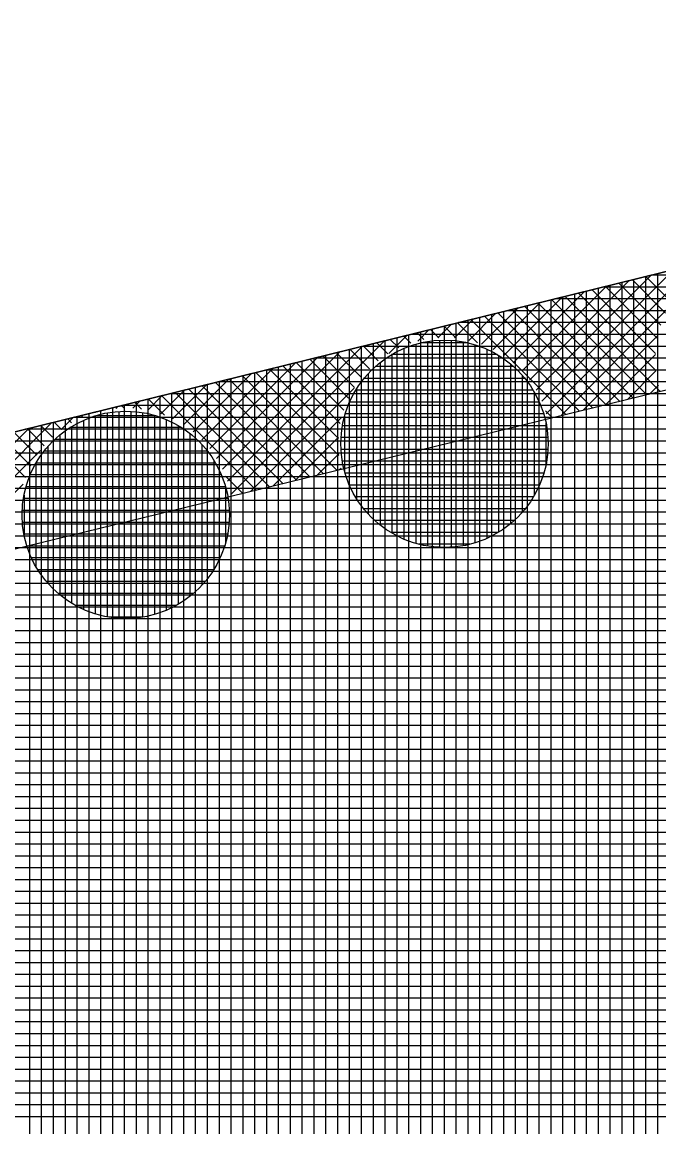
# Model space of a CAD drawing. Extents: x -565346 to -564154, y -1097386 to -1095620.
# Drawn here: x -564567.39 to -564556.64, y -1095715.15 to -1095696.51 of the extents above; entities that cross this region are included whole.
import ezdxf

# ---------------------------------------------------------------- set-up
doc = ezdxf.new("R2010")
doc.units = 0
for name, color, linetype in [('Vrstva 13', 7, 'Continuous'), ('Vrstva 41', 7, 'Continuous'), ('Vrstva 42', 7, 'Continuous'), ('Vrstva 43', 7, 'Continuous'), ('Vrstva 44', 7, 'Continuous')]:
    doc.layers.add(name, color=color, linetype=linetype)

msp = doc.modelspace()

# ---------------------------------------------------------------- linework, layer by layer
at = {"layer": 'Vrstva 13'}
msp.add_line((-564574.04, -1095705.03), (-564516.6, -1095690.89), dxfattribs=at)
at = {"layer": 'Vrstva 41'}
for p, q in [((-564558.546, -1095703.116), (-564556.025, -1095700.595)), ((-564558.715, -1095702.72), (-564556.775, -1095700.78)), ((-564558.62, -1095702.907), (-564556.4, -1095700.688)), ((-564556.531, -1095701.419), (-564557.092, -1095700.858)), ((-564556.432, -1095701.235), (-564556.865, -1095700.802)), ((-564558.957, -1095702.397), (-564557.526, -1095700.965)), ((-564558.828, -1095702.55), (-564557.15, -1095700.872)), ((-564556.699, -1095702.099), (-564557.773, -1095701.026)), ((-564556.67, -1095701.846), (-564557.546, -1095700.97)), ((-564556.612, -1095701.621), (-564557.319, -1095700.914)), ((-564559.442, -1095702.032), (-564558.651, -1095701.242)), ((-564559.263, -1095702.137), (-564558.276, -1095701.149)), ((-564559.103, -1095702.259), (-564557.901, -1095701.057)), ((-564556.855, -1095702.792), (-564558.454, -1095701.193)), ((-564556.627, -1095702.737), (-564558.227, -1095701.137)), ((-564556.694, -1095702.388), (-564558, -1095701.081)), ((-564559.854, -1095701.879), (-564559.402, -1095701.426)), ((-564559.638, -1095701.945), (-564559.026, -1095701.334)), ((-564557.764, -1095703.015), (-564559.362, -1095701.417)), ((-564557.537, -1095702.959), (-564559.135, -1095701.361)), ((-564557.309, -1095702.904), (-564558.908, -1095701.305)), ((-564557.082, -1095702.848), (-564558.681, -1095701.249)), ((-564558.29, -1095703.143), (-564556.496, -1095701.349)), ((-564560.377, -1095701.836), (-564560.152, -1095701.611)), ((-564560.097, -1095701.839), (-564559.777, -1095701.519)), ((-564559.708, -1095701.919), (-564560.043, -1095701.584)), ((-564558.218, -1095703.126), (-564559.816, -1095701.528)), ((-564557.991, -1095703.07), (-564559.589, -1095701.473)), ((-564561.205, -1095702.098), (-564560.902, -1095701.796)), ((-564560.611, -1095701.865), (-564560.724, -1095701.752)), ((-564560.713, -1095701.89), (-564560.527, -1095701.704)), ((-564560.358, -1095701.835), (-564560.497, -1095701.696)), ((-564560.069, -1095701.841), (-564560.27, -1095701.64)), ((-564557.916, -1095703.052), (-564556.66, -1095701.796)), ((-564563.928, -1095704.256), (-564561.653, -1095701.981)), ((-564563.871, -1095704.481), (-564561.278, -1095701.888)), ((-564561.383, -1095702.224), (-564561.631, -1095701.975)), ((-564561.218, -1095702.106), (-564561.404, -1095701.92)), ((-564561.035, -1095702.006), (-564561.178, -1095701.864)), ((-564560.834, -1095701.924), (-564560.951, -1095701.808)), ((-564564.11, -1095703.872), (-564562.403, -1095702.165)), ((-564564.01, -1095704.055), (-564562.028, -1095702.073)), ((-564561.783, -1095702.673), (-564562.312, -1095702.143)), ((-564561.665, -1095702.507), (-564562.085, -1095702.087)), ((-564561.532, -1095702.358), (-564561.858, -1095702.031)), ((-564557.541, -1095702.96), (-564556.7, -1095702.119)), ((-564564.36, -1095703.556), (-564563.154, -1095702.35)), ((-564564.227, -1095703.706), (-564562.778, -1095702.258)), ((-564562.024, -1095703.28), (-564562.993, -1095702.311)), ((-564561.965, -1095703.056), (-564562.766, -1095702.255)), ((-564561.883, -1095702.855), (-564562.539, -1095702.199)), ((-564564.672, -1095703.303), (-564563.904, -1095702.535)), ((-564564.508, -1095703.422), (-564563.529, -1095702.442)), ((-564562.309, -1095704.126), (-564563.901, -1095702.534)), ((-564562.082, -1095704.071), (-564563.674, -1095702.478)), ((-564562.046, -1095703.823), (-564563.447, -1095702.422)), ((-564562.053, -1095703.534), (-564563.22, -1095702.367)), ((-564557.167, -1095702.869), (-564556.693, -1095702.394)), ((-564565.053, -1095703.118), (-564564.655, -1095702.72)), ((-564564.853, -1095703.201), (-564564.279, -1095702.627)), ((-564562.991, -1095704.293), (-564564.582, -1095702.702)), ((-564562.764, -1095704.237), (-564564.355, -1095702.646)), ((-564562.536, -1095704.182), (-564564.128, -1095702.59)), ((-564563.532, -1095704.425), (-564561.79, -1095702.683)), ((-564556.792, -1095702.777), (-564556.649, -1095702.633)), ((-564565.524, -1095703.023), (-564565.405, -1095702.904)), ((-564565.273, -1095703.055), (-564565.03, -1095702.812)), ((-564564.991, -1095703.141), (-564565.263, -1095702.869)), ((-564563.445, -1095704.404), (-564565.036, -1095702.813)), ((-564563.218, -1095704.348), (-564564.809, -1095702.758)), ((-564566.168, -1095703.096), (-564566.171, -1095703.093)), ((-564566.16, -1095703.093), (-564566.155, -1095703.089)), ((-564565.938, -1095703.043), (-564565.944, -1095703.037)), ((-564565.809, -1095703.026), (-564565.78, -1095702.997)), ((-564565.679, -1095703.019), (-564565.717, -1095702.981)), ((-564565.376, -1095703.039), (-564565.49, -1095702.925)), ((-564558.446, -1095703.181), (-564558.559, -1095703.068)), ((-564568.843, -1095705.211), (-564566.906, -1095703.274)), ((-564566.73, -1095703.382), (-564566.852, -1095703.26)), ((-564566.733, -1095703.384), (-564566.531, -1095703.181)), ((-564566.562, -1095703.268), (-564566.625, -1095703.205)), ((-564566.375, -1095703.171), (-564566.398, -1095703.149)), ((-564563.157, -1095704.334), (-564561.998, -1095703.175)), ((-564568.953, -1095705.038), (-564567.281, -1095703.366)), ((-564567.143, -1095703.818), (-564567.533, -1095703.428)), ((-564567.021, -1095703.657), (-564567.306, -1095703.372)), ((-564566.884, -1095703.512), (-564567.079, -1095703.316)), ((-564567.335, -1095704.192), (-564567.987, -1095703.54)), ((-564567.248, -1095703.996), (-564567.76, -1095703.484)), ((-564562.783, -1095704.242), (-564562.052, -1095703.511)), ((-564568.751, -1095705.402), (-564567.084, -1095703.735)), ((-564562.408, -1095704.15), (-564562.049, -1095703.791)), ((-564562.034, -1095704.059), (-564562.009, -1095704.034)), ((-564563.673, -1095704.46), (-564563.961, -1095704.171)), ((-564568.679, -1095705.613), (-564567.375, -1095704.308))]:
    msp.add_line(p, q, dxfattribs=at)
at = {"layer": 'Vrstva 42'}
msp.add_lwpolyline([(-564707.989, -1095755.399), (-564707.577, -1095757.356), (-564692.663, -1095754.203), (-564630.833, -1095733.073), (-564590.007, -1095716.981), (-564573.006, -1095706.742), (-564516.181, -1095692.846), (-564453.911, -1095679.516), (-564393.952, -1095664.868), (-564326.83, -1095645.13), (-564326.21, -1095642.73), (-564394.52, -1095662.95), (-564454.33, -1095677.56), (-564516.6, -1095690.89), (-564574.04, -1095705.03), (-564590.74, -1095715.12), (-564631.48, -1095731.18), (-564693.31, -1095752.31)], close=True, dxfattribs=at)
at = {"layer": 'Vrstva 43'}
for p, q in [((-564557.07, -1095700.852), (-564557.07, -1095723.903)), ((-564556.87, -1095700.803), (-564556.87, -1095723.851)), ((-564468.651, -1095700.78), (-564556.776, -1095700.78)), ((-564556.67, -1095700.754), (-564556.67, -1095723.798)), ((-564557.87, -1095701.049), (-564557.87, -1095724.112)), ((-564557.67, -1095701), (-564557.67, -1095724.06)), ((-564469.416, -1095700.98), (-564557.588, -1095700.98)), ((-564557.47, -1095700.951), (-564557.47, -1095724.008)), ((-564557.27, -1095700.902), (-564557.27, -1095723.955)), ((-564558.47, -1095701.197), (-564558.47, -1095724.269)), ((-564470.181, -1095701.18), (-564558.4, -1095701.18)), ((-564558.27, -1095701.148), (-564558.27, -1095724.217)), ((-564558.07, -1095701.099), (-564558.07, -1095724.164)), ((-564559.27, -1095701.394), (-564559.27, -1095724.478)), ((-564470.946, -1095701.38), (-564559.213, -1095701.38)), ((-564559.07, -1095701.345), (-564559.07, -1095724.426)), ((-564558.87, -1095701.296), (-564558.87, -1095724.374)), ((-564558.67, -1095701.246), (-564558.67, -1095724.321)), ((-564560.07, -1095701.591), (-564560.07, -1095724.687)), ((-564471.711, -1095701.58), (-564560.025, -1095701.58)), ((-564559.87, -1095701.542), (-564559.87, -1095724.635)), ((-564559.67, -1095701.493), (-564559.67, -1095724.583)), ((-564559.47, -1095701.443), (-564559.47, -1095724.531)), ((-564560.87, -1095701.788), (-564560.87, -1095724.897)), ((-564472.475, -1095701.78), (-564560.838, -1095701.78)), ((-564560.67, -1095701.739), (-564560.67, -1095724.844)), ((-564560.47, -1095701.689), (-564560.47, -1095724.792)), ((-564560.27, -1095701.64), (-564560.27, -1095724.74)), ((-564561.67, -1095701.985), (-564561.67, -1095725.106)), ((-564473.24, -1095701.98), (-564561.65, -1095701.98)), ((-564561.47, -1095701.936), (-564561.47, -1095725.054)), ((-564561.27, -1095701.886), (-564561.27, -1095725.001)), ((-564561.07, -1095701.837), (-564561.07, -1095724.949)), ((-564562.27, -1095702.133), (-564562.27, -1095725.263)), ((-564562.07, -1095702.083), (-564562.07, -1095725.21)), ((-564561.87, -1095702.034), (-564561.87, -1095725.158)), ((-564563.07, -1095702.33), (-564563.07, -1095725.472)), ((-564562.87, -1095702.28), (-564562.87, -1095725.42)), ((-564562.67, -1095702.231), (-564562.67, -1095725.367)), ((-564562.47, -1095702.182), (-564562.47, -1095725.315)), ((-564474.005, -1095702.18), (-564562.463, -1095702.18)), ((-564563.87, -1095702.526), (-564563.87, -1095725.681)), ((-564563.67, -1095702.477), (-564563.67, -1095725.629)), ((-564563.47, -1095702.428), (-564563.47, -1095725.577)), ((-564474.77, -1095702.38), (-564563.275, -1095702.38)), ((-564563.27, -1095702.379), (-564563.27, -1095725.524)), ((-564564.67, -1095702.723), (-564564.67, -1095725.89)), ((-564564.47, -1095702.674), (-564564.47, -1095725.838)), ((-564564.27, -1095702.625), (-564564.27, -1095725.786)), ((-564475.534, -1095702.58), (-564564.088, -1095702.58)), ((-564564.07, -1095702.576), (-564564.07, -1095725.734)), ((-564565.47, -1095702.92), (-564565.47, -1095726.1)), ((-564565.27, -1095702.871), (-564565.27, -1095726.047)), ((-564565.07, -1095702.822), (-564565.07, -1095725.995)), ((-564476.299, -1095702.78), (-564564.9, -1095702.78)), ((-564564.87, -1095702.773), (-564564.87, -1095725.943)), ((-564566.07, -1095703.068), (-564566.07, -1095726.257)), ((-564565.87, -1095703.019), (-564565.87, -1095726.204)), ((-564477.064, -1095702.98), (-564565.712, -1095702.98)), ((-564565.67, -1095702.97), (-564565.67, -1095726.152)), ((-564566.87, -1095703.265), (-564566.87, -1095726.466)), ((-564566.67, -1095703.216), (-564566.67, -1095726.413)), ((-564477.829, -1095703.18), (-564566.525, -1095703.18)), ((-564566.47, -1095703.166), (-564566.47, -1095726.361)), ((-564566.27, -1095703.117), (-564566.27, -1095726.309)), ((-564478.593, -1095703.38), (-564567.337, -1095703.38)), ((-564567.27, -1095703.363), (-564567.27, -1095726.57)), ((-564567.07, -1095703.314), (-564567.07, -1095726.518)), ((-564479.358, -1095703.58), (-564568.15, -1095703.58)), ((-564480.123, -1095703.78), (-564568.962, -1095703.78)), ((-564480.888, -1095703.98), (-564569.775, -1095703.98)), ((-564481.653, -1095704.18), (-564570.587, -1095704.18)), ((-564482.417, -1095704.38), (-564571.4, -1095704.38)), ((-564483.182, -1095704.58), (-564572.212, -1095704.58)), ((-564483.947, -1095704.78), (-564573.024, -1095704.78)), ((-564484.712, -1095704.98), (-564573.837, -1095704.98)), ((-564485.476, -1095705.18), (-564574.288, -1095705.18)), ((-564486.241, -1095705.38), (-564574.619, -1095705.38)), ((-564487.006, -1095705.58), (-564574.95, -1095705.58)), ((-564487.771, -1095705.78), (-564575.281, -1095705.78)), ((-564488.535, -1095705.98), (-564575.612, -1095705.98)), ((-564489.3, -1095706.18), (-564575.943, -1095706.18)), ((-564490.065, -1095706.38), (-564576.274, -1095706.38)), ((-564490.83, -1095706.58), (-564576.605, -1095706.58)), ((-564491.595, -1095706.78), (-564576.936, -1095706.78)), ((-564492.359, -1095706.98), (-564577.267, -1095706.98)), ((-564493.124, -1095707.18), (-564577.598, -1095707.18)), ((-564493.889, -1095707.38), (-564577.929, -1095707.38)), ((-564494.654, -1095707.58), (-564578.261, -1095707.58)), ((-564495.418, -1095707.78), (-564578.592, -1095707.78)), ((-564496.183, -1095707.98), (-564578.923, -1095707.98)), ((-564496.948, -1095708.18), (-564579.254, -1095708.18)), ((-564497.713, -1095708.38), (-564579.585, -1095708.38)), ((-564498.477, -1095708.58), (-564579.916, -1095708.58)), ((-564499.242, -1095708.78), (-564580.247, -1095708.78)), ((-564500.007, -1095708.98), (-564580.578, -1095708.98)), ((-564500.772, -1095709.18), (-564580.909, -1095709.18)), ((-564501.537, -1095709.38), (-564581.24, -1095709.38)), ((-564502.301, -1095709.58), (-564581.571, -1095709.58)), ((-564503.066, -1095709.78), (-564581.902, -1095709.78)), ((-564503.831, -1095709.98), (-564582.233, -1095709.98)), ((-564504.596, -1095710.18), (-564582.564, -1095710.18)), ((-564505.36, -1095710.38), (-564582.895, -1095710.38)), ((-564506.125, -1095710.58), (-564583.226, -1095710.58)), ((-564506.89, -1095710.78), (-564583.557, -1095710.78)), ((-564507.655, -1095710.98), (-564583.888, -1095710.98)), ((-564508.419, -1095711.18), (-564584.219, -1095711.18)), ((-564509.184, -1095711.38), (-564584.55, -1095711.38)), ((-564509.949, -1095711.58), (-564584.881, -1095711.58)), ((-564510.714, -1095711.78), (-564585.212, -1095711.78)), ((-564511.479, -1095711.98), (-564585.543, -1095711.98)), ((-564512.243, -1095712.18), (-564585.874, -1095712.18)), ((-564513.008, -1095712.38), (-564586.205, -1095712.38)), ((-564513.773, -1095712.58), (-564586.536, -1095712.58)), ((-564514.538, -1095712.78), (-564586.867, -1095712.78)), ((-564515.302, -1095712.98), (-564587.198, -1095712.98)), ((-564516.067, -1095713.18), (-564587.529, -1095713.18)), ((-564516.832, -1095713.38), (-564587.86, -1095713.38)), ((-564517.597, -1095713.58), (-564588.191, -1095713.58)), ((-564518.362, -1095713.78), (-564588.522, -1095713.78)), ((-564519.126, -1095713.98), (-564588.853, -1095713.98)), ((-564519.891, -1095714.18), (-564589.184, -1095714.18)), ((-564520.656, -1095714.38), (-564589.515, -1095714.38)), ((-564521.421, -1095714.58), (-564589.846, -1095714.58)), ((-564522.185, -1095714.78), (-564590.177, -1095714.78)), ((-564522.95, -1095714.98), (-564590.508, -1095714.98))]:
    msp.add_line(p, q, dxfattribs=at)
msp.add_lwpolyline([(-564584.17, -1095730.99), (-564361.01, -1095672.63), (-564329.81, -1095662.26), (-564326.21, -1095642.73), (-564394.52, -1095662.95), (-564454.33, -1095677.56), (-564516.6, -1095690.89), (-564574.04, -1095705.03), (-564590.74, -1095715.12), (-564631.48, -1095731.18), (-564693.31, -1095752.31), (-564772.2, -1095768.91), (-564879.81, -1095788.15), (-565039.47, -1095811.86), (-565040.85, -1095849.94), (-565025.81, -1095848.33), (-565025.24, -1095824.91), (-564877.52, -1095802.97), (-564694, -1095767.75), (-564603.8, -1095739.23), (-564594.74, -1095734.52)], close=True, dxfattribs=at)
at = {"layer": 'Vrstva 44'}
for p, q in [((-564560.75, -1095701.943), (-564560.75, -1095705.305)), ((-564559.872, -1095701.92), (-564560.654, -1095701.92)), ((-564560.55, -1095701.898), (-564560.55, -1095705.349)), ((-564560.35, -1095701.878), (-564560.35, -1095705.371)), ((-564560.15, -1095701.88), (-564560.15, -1095705.37)), ((-564559.95, -1095701.904), (-564559.95, -1095705.344)), ((-564559.75, -1095701.951), (-564559.75, -1095705.295)), ((-564559.373, -1095702.12), (-564561.156, -1095702.12)), ((-564561.15, -1095702.117), (-564561.15, -1095705.131)), ((-564560.95, -1095702.016), (-564560.95, -1095705.233)), ((-564559.55, -1095702.028), (-564559.55, -1095705.22)), ((-564559.35, -1095702.134), (-564559.35, -1095705.116)), ((-564559.1, -1095702.32), (-564561.429, -1095702.32)), ((-564561.35, -1095702.253), (-564561.35, -1095704.996)), ((-564559.15, -1095702.275), (-564559.15, -1095704.971)), ((-564558.908, -1095702.52), (-564561.619, -1095702.52)), ((-564561.55, -1095702.439), (-564561.55, -1095704.808)), ((-564558.95, -1095702.471), (-564558.95, -1095704.778)), ((-564558.768, -1095702.72), (-564561.762, -1095702.72)), ((-564561.75, -1095702.702), (-564561.75, -1095704.545)), ((-564558.662, -1095702.92), (-564561.865, -1095702.92)), ((-564558.75, -1095702.749), (-564558.75, -1095704.498)), ((-564565.96, -1095703.103), (-564565.96, -1095706.543)), ((-564565.76, -1095703.079), (-564565.76, -1095706.568)), ((-564565.56, -1095703.078), (-564565.56, -1095706.571)), ((-564565.36, -1095703.099), (-564565.36, -1095706.551)), ((-564566.36, -1095703.229), (-564566.36, -1095706.419)), ((-564566.16, -1095703.153), (-564566.16, -1095706.495)), ((-564565.136, -1095703.15), (-564566.15, -1095703.15)), ((-564565.16, -1095703.144), (-564565.16, -1095706.504)), ((-564564.96, -1095703.214), (-564564.96, -1095706.433)), ((-564561.95, -1095703.16), (-564561.95, -1095704.087)), ((-564558.59, -1095703.12), (-564561.938, -1095703.12)), ((-564558.55, -1095703.278), (-564558.55, -1095703.967)), ((-564566.76, -1095703.478), (-564566.76, -1095706.17)), ((-564564.703, -1095703.35), (-564566.586, -1095703.35)), ((-564566.56, -1095703.334), (-564566.56, -1095706.314)), ((-564564.76, -1095703.316), (-564564.76, -1095706.333)), ((-564564.56, -1095703.452), (-564564.56, -1095706.196)), ((-564558.543, -1095703.32), (-564561.986, -1095703.32)), ((-564564.447, -1095703.55), (-564566.843, -1095703.55)), ((-564564.36, -1095703.638), (-564564.36, -1095706.012)), ((-564558.519, -1095703.52), (-564562.011, -1095703.52)), ((-564564.265, -1095703.75), (-564567.024, -1095703.75)), ((-564566.96, -1095703.671), (-564566.96, -1095705.977)), ((-564558.518, -1095703.72), (-564562.011, -1095703.72)), ((-564567.16, -1095703.951), (-564567.16, -1095705.698)), ((-564564.13, -1095703.95), (-564567.159, -1095703.95)), ((-564564.16, -1095703.901), (-564564.16, -1095705.75)), ((-564558.54, -1095703.92), (-564561.987, -1095703.92)), ((-564564.03, -1095704.15), (-564567.257, -1095704.15)), ((-564558.588, -1095704.12), (-564561.94, -1095704.12)), ((-564563.962, -1095704.35), (-564567.327, -1095704.35)), ((-564563.96, -1095704.356), (-564563.96, -1095705.296)), ((-564558.661, -1095704.32), (-564561.869, -1095704.32)), ((-564563.918, -1095704.55), (-564567.372, -1095704.55)), ((-564567.36, -1095704.49), (-564567.36, -1095705.158)), ((-564558.762, -1095704.52), (-564561.766, -1095704.52)), ((-564563.897, -1095704.75), (-564567.392, -1095704.75)), ((-564558.902, -1095704.72), (-564561.626, -1095704.72)), ((-564563.899, -1095704.95), (-564567.388, -1095704.95)), ((-564559.088, -1095704.92), (-564561.438, -1095704.92)), ((-564563.926, -1095705.15), (-564567.362, -1095705.15)), ((-564559.356, -1095705.12), (-564561.169, -1095705.12)), ((-564559.836, -1095705.32), (-564560.692, -1095705.32)), ((-564563.977, -1095705.35), (-564567.312, -1095705.35)), ((-564564.053, -1095705.55), (-564567.236, -1095705.55)), ((-564564.16, -1095705.75), (-564567.127, -1095705.75)), ((-564564.307, -1095705.95), (-564566.983, -1095705.95)), ((-564564.505, -1095706.15), (-564566.783, -1095706.15)), ((-564564.791, -1095706.35), (-564566.497, -1095706.35)), ((-564565.356, -1095706.55), (-564565.922, -1095706.55))]:
    msp.add_line(p, q, dxfattribs=at)
for centre in [(-564560.264, -1095703.624), (-564565.644, -1095704.824)]:
    msp.add_circle(centre, 1.75, dxfattribs=at)

doc.saveas('drawing.dxf')
